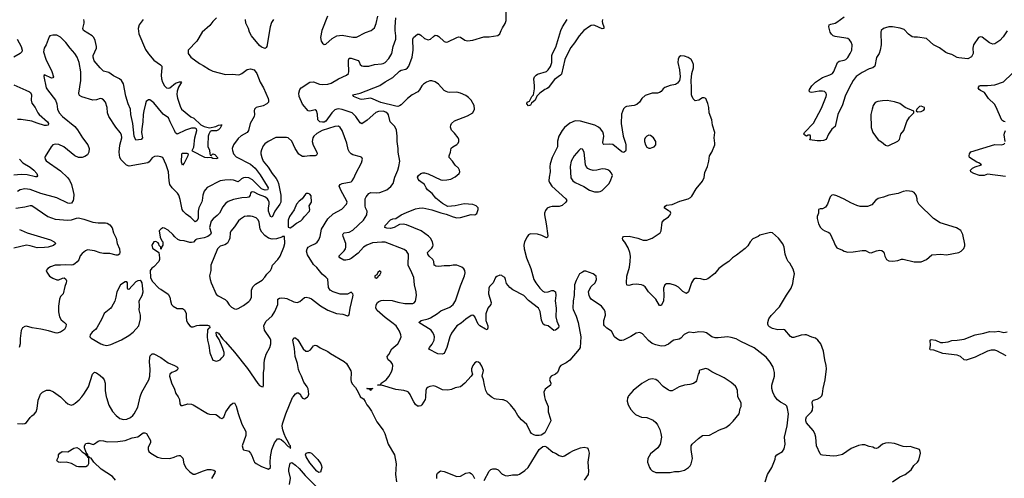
# Model space of a CAD drawing. Header units: inches. Extents: x 2057696 to 2160536, y 827480 to 1016834.
# Tile 294 of 422: x 2094614 to 2105597, y 959089 to 964209. Entities that reach past the tile are written whole.
import ezdxf

# ---------------------------------------------------------------- set-up
doc = ezdxf.new("R2010")
doc.units = ezdxf.units.IN
doc.header["$MEASUREMENT"] = 0
for name, color, linetype in [('C0995', 7, 'Continuous'), ('C0996', 7, 'Continuous'), ('C1905', 7, 'Continuous'), ('C1906', 7, 'Continuous')]:
    doc.layers.add(name, color=color, linetype=linetype)

msp = doc.modelspace()

# ---------------------------------------------------------------- linework, layer by layer
at = {"layer": 'C0995', "color": 5}
for points, elevation in [([(2094590, 959702), (2094650, 959696), (2094670, 959699), (2094690, 959712), (2094730, 959768), (2094750, 959788), (2094776, 959804), (2094796, 959830), (2094808, 959870), (2094820, 959960), (2094835, 960000)], 540), ([(2095069, 960000), (2095070, 959999), (2095123, 959943), (2095150, 959919), (2095187, 959907), (2095210, 959912), (2095234, 959926), (2095276, 959964), (2095306, 960000)], 540), ([(2095579, 960000), (2095581, 959990), (2095610, 959906), (2095650, 959835), (2095690, 959789), (2095730, 959756), (2095770, 959745), (2095810, 959749), (2095850, 959769), (2095875, 959790), (2095891, 959810), (2095930, 959884), (2095958, 960000)], 540), ([(2096380, 960000), (2096387, 959990), (2096395, 959970), (2096400, 959920), (2096410, 959902), (2096430, 959901), (2096490, 959919), (2096530, 959916), (2096550, 959909), (2096710, 959813), (2096730, 959805), (2096800, 959800), (2096822, 959790), (2096850, 959765), (2096870, 959758), (2096890, 959772), (2096914, 959830), (2096970, 959908), (2096990, 959928), (2097010, 959931), (2097030, 959896), (2097052, 959812), (2097093, 959693), (2097135, 959610), (2097135, 959565), (2097096, 959450), (2097105, 959410), (2097110, 959405), (2097157, 959397), (2097170, 959391), (2097190, 959371), (2097205, 959345), (2097225, 959285), (2097233, 959270), (2097250, 959256), (2097310, 959222), (2097390, 959191), (2097412, 959210), (2097409, 959269), (2097413, 959327), (2097425, 959410), (2097456, 959484), (2097489, 959531), (2097510, 959531), (2097530, 959521), (2097558, 959498), (2097610, 959445), (2097622, 959442), (2097630, 959427), (2097637, 959430), (2097633, 959433), (2097633, 959450), (2097622, 959462), (2097612, 959490), (2097581, 959541), (2097564, 959584), (2097548, 959630), (2097541, 959670), (2097544, 959696), (2097582, 959810), (2097655, 959990), (2097663, 960000)], 540), ([(2097759, 960000), (2097770, 959985), (2097790, 959976), (2097810, 959987), (2097824, 960000)], 540), ([(2098413, 960000), (2098450, 959976), (2098468, 959948), (2098486, 959910), (2098510, 959883), (2098538, 959838), (2098598, 959718), (2098668, 959628), (2098686, 959590), (2098725, 959470), (2098796, 959350), (2098813, 959250), (2098805, 959130), (2098816, 959050)], 540), ([(2099141, 960000), (2099141, 959990), (2099135, 959970), (2099101, 959910), (2099090, 959899), (2099070, 959893), (2099050, 959896), (2099030, 959913), (2099010, 959943), (2098982, 960000)], 540), ([(2100000, 959966), (2099930, 959971), (2099910, 959977), (2099884, 959990), (2099872, 960000)], 540), ([(2095682, 959070), (2095650, 959110), (2095522, 959190), (2095441, 959270), (2095410, 959312), (2095397, 959317), (2095390, 959329), (2095382, 959322), (2095386, 959330), (2095375, 959335), (2095375, 959350), (2095357, 959377), (2095336, 959430), (2095336, 959450), (2095350, 959476), (2095370, 959483), (2095390, 959482), (2095432, 959468), (2095450, 959474), (2095490, 959503), (2095510, 959510), (2095550, 959508), (2095590, 959496), (2095710, 959500), (2095790, 959510), (2095870, 959542), (2095930, 959553), (2095990, 959596), (2096010, 959598), (2096030, 959591), (2096073, 959510), (2096073, 959490), (2096047, 959433), (2096046, 959410), (2096053, 959390), (2096076, 959370), (2096150, 959324), (2096194, 959314), (2096290, 959311), (2096336, 959324), (2096370, 959341), (2096390, 959345), (2096402, 959342), (2096419, 959330), (2096432, 959312), (2096444, 959250), (2096470, 959201), (2096510, 959162), (2096550, 959137), (2096570, 959134), (2096654, 959170), (2096710, 959186), (2096749, 959189), (2096780, 959180), (2096793, 959170), (2096792, 959150), (2096755, 959085)], 520), ([(2097622, 959018), (2097635, 959090), (2097616, 959170), (2097615, 959190), (2097630, 959257), (2097650, 959267), (2097690, 959237), (2097730, 959198), (2097799, 959119), (2098065, 958850)], 520), ([(2099267, 959087), (2099268, 959128), (2099274, 959146), (2099309, 959171), (2099350, 959165), (2099490, 959109), (2099530, 959111), (2099590, 959146), (2099630, 959154), (2099650, 959144), (2099670, 959124), (2099688, 959088)], 540), ([(2099794, 959066), (2099849, 959170), (2099870, 959188), (2099890, 959196), (2099926, 959194), (2099950, 959185), (2099997, 959137), (2100000, 959136)], 540)]:
    msp.add_lwpolyline(points, dxfattribs=dict(at, elevation=elevation))
at = {"layer": 'C0995', "color": 5, "elevation": 520}
for points in [[(2095270, 959216), (2095250, 959221), (2095190, 959255), (2095131, 959269), (2095067, 959267), (2095046, 959270), (2095036, 959276), (2095029, 959291), (2095048, 959330), (2095048, 959350), (2095062, 959370), (2095089, 959390), (2095150, 959386), (2095216, 959424), (2095250, 959433), (2095278, 959418), (2095310, 959383), (2095343, 959363), (2095352, 959350), (2095363, 959343), (2095370, 959326), (2095380, 959320), (2095381, 959250), (2095370, 959229), (2095350, 959218)], [(2097950, 959155), (2097930, 959169), (2097850, 959261), (2097808, 959330), (2097803, 959350), (2097811, 959369), (2097830, 959377), (2097850, 959378), (2097870, 959370), (2097940, 959300), (2097974, 959250), (2097982, 959230), (2097984, 959210), (2097970, 959156)]]:
    msp.add_lwpolyline(points, close=True, dxfattribs=at)
at = {"layer": 'C0996', "color": 5}
for points, elevation in [([(2096808, 964230), (2096770, 964190), (2096736, 964144), (2096649, 964071), (2096589, 963970), (2096494, 963870), (2096493, 963830), (2096522, 963790), (2096619, 963719), (2096659, 963699), (2096730, 963652), (2096770, 963635), (2096910, 963597), (2096990, 963599), (2097050, 963595), (2097070, 963597), (2097093, 963607), (2097150, 963652), (2097190, 963659), (2097230, 963648), (2097260, 963610), (2097298, 963510), (2097332, 963450), (2097386, 963330), (2097390, 963310), (2097388, 963290), (2097370, 963268), (2097330, 963248), (2097251, 963230), (2097233, 963210), (2097228, 963190), (2097232, 963150), (2097229, 963130), (2097185, 963050), (2097166, 962970), (2097150, 962950), (2097086, 962914), (2097050, 962882), (2096999, 962810), (2096984, 962770), (2096986, 962750), (2097000, 962710), (2097030, 962677), (2097190, 962595), (2097242, 962550), (2097296, 962476), (2097375, 962350), (2097384, 962330), (2097382, 962318), (2097377, 962310), (2097353, 962307), (2097330, 962312), (2097310, 962322), (2097210, 962421), (2097170, 962444), (2097133, 962447), (2097110, 962442), (2097089, 962431), (2097050, 962399), (2096997, 962417), (2096970, 962420), (2096902, 962418), (2096850, 962410), (2096706, 962334), (2096685, 962315), (2096670, 962294), (2096655, 962250), (2096651, 962190), (2096646, 962174), (2096611, 962109), (2096603, 962070), (2096603, 961990), (2096590, 961962), (2096570, 961954), (2096521, 962001), (2096470, 962037), (2096439, 962070), (2096427, 962090), (2096403, 962203), (2096389, 962250), (2096374, 962274), (2096313, 962330), (2096289, 962370), (2096280, 962410), (2096273, 962510), (2096249, 962590), (2096210, 962670), (2096190, 962678), (2096150, 962684), (2096119, 962681), (2096090, 962666), (2096059, 962621), (2096043, 962610), (2095834, 962574), (2095804, 962584), (2095744, 962644), (2095731, 962671), (2095723, 962730), (2095731, 962809), (2095752, 962890), (2095750, 962924), (2095736, 962950), (2095686, 963010), (2095607, 963130), (2095594, 963170), (2095591, 963230), (2095570, 963287), (2095550, 963315), (2095530, 963326), (2095510, 963330), (2095470, 963316), (2095430, 963311), (2095307, 963347), (2095282, 963362), (2095276, 963370), (2095274, 963390), (2095295, 963530), (2095294, 963626), (2095278, 963730), (2095256, 963790), (2095230, 963831), (2095178, 963890), (2095130, 963956), (2095070, 964012), (2095030, 964036), (2094985, 964035), (2094950, 964029), (2094941, 964019), (2094909, 963930), (2094886, 963890), (2094880, 963850), (2094907, 963767), (2094972, 963630), (2094990, 963570), (2094982, 963558), (2094970, 963555), (2094890, 963593), (2094882, 963590), (2094886, 963586), (2094884, 963576), (2094910, 963450), (2094925, 963425), (2095015, 963310), (2095028, 963270), (2095037, 963210), (2095053, 963170), (2095090, 963129), (2095230, 963016), (2095260, 962980), (2095313, 962890), (2095374, 962810), (2095387, 962770), (2095386, 962730), (2095370, 962702), (2095340, 962680), (2095310, 962670), (2095270, 962671), (2095229, 962689), (2095105, 962790), (2095050, 962815), (2095010, 962818), (2094985, 962810), (2094966, 962790), (2094897, 962683), (2094894, 962670), (2094899, 962650), (2094910, 962635), (2095070, 962521), (2095148, 962448), (2095170, 962418), (2095192, 962370), (2095212, 962290), (2095216, 962256), (2095215, 962210), (2095210, 962190), (2095190, 962162), (2095170, 962157), (2095150, 962161), (2095030, 962220), (2094850, 962268), (2094730, 962312), (2094670, 962322), (2094621, 962310), (2094590, 962289)], 540), ([(2095991, 964210), (2095946, 964150), (2095935, 964110), (2095944, 964050), (2096016, 963876), (2096050, 963827), (2096110, 963756), (2096184, 963704), (2096198, 963690), (2096200, 963670), (2096191, 963590), (2096194, 963550), (2096206, 963510), (2096230, 963469), (2096250, 963450), (2096270, 963443), (2096290, 963447), (2096350, 963502), (2096396, 963516), (2096415, 963515), (2096419, 963510), (2096386, 963454), (2096370, 963410), (2096366, 963374), (2096374, 963334), (2096403, 963243), (2096418, 963210), (2096523, 963123), (2096555, 963110), (2096635, 963035), (2096670, 963016), (2096730, 963001), (2096803, 963017), (2096831, 963031), (2096856, 963036), (2096870, 963034), (2096850, 962998), (2096830, 962978), (2096809, 962969), (2096752, 962968), (2096740, 962960), (2096722, 962930), (2096718, 962910), (2096718, 962870), (2096712, 962848), (2096712, 962792), (2096730, 962754), (2096733, 962713), (2096738, 962698), (2096750, 962694), (2096769, 962711), (2096790, 962703), (2096821, 962670), (2096819, 962661), (2096805, 962655), (2096770, 962659), (2096750, 962669), (2096710, 962665), (2096678, 962670), (2096542, 962742), (2096538, 962750), (2096555, 962785), (2096569, 962891), (2096588, 962970), (2096586, 962990), (2096570, 962998), (2096530, 962999), (2096463, 962977), (2096369, 962930), (2096350, 962945), (2096342, 962970), (2096291, 963070), (2096275, 963115), (2096214, 963154), (2096110, 963280), (2096067, 963313), (2096050, 963315), (2096026, 963294), (2096017, 963270), (2095997, 963190), (2095990, 963150), (2095988, 963070), (2095975, 962990), (2095974, 962950), (2095985, 962890), (2095968, 962872), (2095910, 962863), (2095890, 962909), (2095875, 963050), (2095852, 963150), (2095850, 963210), (2095822, 963270), (2095797, 963357), (2095772, 963492), (2095750, 963530), (2095727, 963550), (2095661, 963581), (2095610, 963618), (2095550, 963633), (2095510, 963671), (2095445, 963750), (2095433, 963790), (2095435, 963810), (2095470, 963890), (2095470, 963910), (2095456, 963976), (2095442, 964010), (2095424, 964030), (2095324, 964090), (2095317, 964110), (2095333, 964170), (2095333, 964190), (2095330, 964210)], 520), ([(2097445, 964210), (2097424, 964176), (2097408, 964130), (2097370, 963910), (2097363, 963897), (2097351, 963889), (2097310, 963904), (2097290, 963920), (2097200, 964030), (2097176, 964070), (2097166, 964110), (2097135, 964170), (2097131, 964210)], 540), ([(2098982, 960000), (2098970, 960025), (2098950, 960049), (2098937, 960057), (2098898, 960070), (2098810, 960079), (2098651, 960129), (2098606, 960130), (2098642, 960138), (2098646, 960150), (2098701, 960190), (2098733, 960227), (2098761, 960279), (2098773, 960310), (2098775, 960350), (2098768, 960370), (2098753, 960390), (2098725, 960410), (2098715, 960430), (2098713, 960450), (2098731, 960470), (2098766, 960534), (2098830, 960591), (2098855, 960630), (2098869, 960670), (2098867, 960690), (2098852, 960730), (2098813, 960790), (2098766, 960830), (2098690, 960886), (2098603, 960963), (2098588, 960990), (2098590, 961026), (2098605, 961050), (2098619, 961061), (2098646, 961074), (2098670, 961079), (2098770, 961074), (2098830, 961054), (2098910, 961040), (2098998, 961042), (2099013, 961047), (2099030, 961067), (2099039, 961130), (2099038, 961170), (2099016, 961250), (2099010, 961330), (2098978, 961410), (2098953, 961450), (2098948, 961468), (2098950, 961590), (2098930, 961625), (2098904, 961644), (2098690, 961724), (2098653, 961727), (2098550, 961719), (2098487, 961693), (2098450, 961669), (2098390, 961601), (2098310, 961542), (2098290, 961533), (2098250, 961524), (2098230, 961526), (2098184, 961550), (2098175, 961570), (2098233, 961627), (2098248, 961650), (2098253, 961670), (2098252, 961710), (2098223, 961790), (2098218, 961810), (2098222, 961818), (2098232, 961828), (2098290, 961837), (2098330, 961859), (2098448, 961972), (2098485, 962030), (2098491, 962070), (2098470, 962110), (2098466, 962130), (2098467, 962210), (2098480, 962230), (2098510, 962268), (2098530, 962280), (2098590, 962276), (2098630, 962279), (2098710, 962309), (2098752, 962348), (2098778, 962382), (2098798, 962450), (2098832, 962528), (2098843, 962570), (2098853, 962630), (2098835, 962730), (2098837, 962770), (2098824, 962850), (2098824, 962910), (2098816, 962976), (2098798, 963018), (2098747, 963067), (2098726, 963146), (2098719, 963159), (2098698, 963178), (2098670, 963187), (2098615, 963185), (2098586, 963174), (2098490, 963087), (2098430, 963048), (2098410, 963058), (2098363, 963130), (2098322, 963170), (2098210, 963208), (2098170, 963213), (2098150, 963211), (2098130, 963201), (2098094, 963170), (2098030, 963077), (2098010, 963066), (2097990, 963064), (2097963, 963070), (2097940, 963090), (2097935, 963155), (2097924, 963190), (2097910, 963201), (2097850, 963186), (2097833, 963193), (2097770, 963264), (2097733, 963350), (2097728, 963390), (2097740, 963430), (2097753, 963447), (2097850, 963510), (2097890, 963515), (2097957, 963490), (2097990, 963484), (2098050, 963489), (2098090, 963502), (2098170, 963548), (2098261, 963590), (2098280, 963610), (2098287, 963630), (2098280, 963730), (2098282, 963758), (2098290, 963778), (2098310, 963778), (2098390, 963755), (2098400, 963740), (2098411, 963710), (2098430, 963694), (2098450, 963690), (2098510, 963689), (2098570, 963710), (2098650, 963715), (2098670, 963719), (2098689, 963730), (2098730, 963774), (2098764, 963830), (2098780, 963910), (2098808, 963990), (2098810, 964030), (2098801, 964090), (2098802, 964130), (2098811, 964230)], 540), ([(2098048, 964250), (2097985, 964090), (2097971, 964010), (2097976, 963970), (2097990, 963945), (2098010, 963931), (2098030, 963937), (2098100, 964000), (2098153, 964027), (2098210, 964036), (2098330, 964014), (2098370, 964015), (2098470, 964066), (2098533, 964087), (2098570, 964118), (2098590, 964167), (2098608, 964250)], 560), ([(2100000, 961347), (2099990, 961354), (2099970, 961355), (2099937, 961343), (2099920, 961330), (2099894, 961270), (2099854, 961230), (2099845, 961210), (2099843, 961150), (2099873, 961050), (2099869, 961030), (2099836, 960990), (2099815, 960925), (2099815, 960850), (2099834, 960790), (2099836, 960770), (2099830, 960746), (2099810, 960753), (2099748, 960790), (2099728, 960810), (2099690, 960892), (2099670, 960912), (2099650, 960908), (2099590, 960866), (2099538, 960822), (2099490, 960790), (2099430, 960710), (2099410, 960670), (2099378, 960550), (2099350, 960483), (2099327, 960473), (2099277, 960477), (2099177, 960530), (2099184, 960550), (2099215, 960585), (2099238, 960630), (2099240, 960670), (2099233, 960693), (2099220, 960720), (2099202, 960742), (2099067, 960830), (2099093, 960850), (2099170, 960870), (2099198, 960882), (2099275, 960930), (2099310, 960957), (2099410, 960999), (2099449, 961031), (2099476, 961070), (2099530, 961239), (2099577, 961350), (2099583, 961383), (2099580, 961410), (2099569, 961429), (2099547, 961447), (2099490, 961470), (2099450, 961470), (2099410, 961462), (2099350, 961462), (2099290, 961454), (2099257, 961457), (2099243, 961463), (2099236, 961470), (2099232, 961510), (2099224, 961530), (2099181, 961570), (2099166, 961590), (2099164, 961610), (2099210, 961657), (2099223, 961677), (2099227, 961693), (2099219, 961730), (2099198, 961770), (2099174, 961794), (2099091, 961851), (2098930, 961918), (2098890, 961926), (2098850, 961921), (2098790, 961889), (2098750, 961876), (2098710, 961880), (2098685, 961890), (2098689, 961910), (2098750, 961973), (2098776, 961984), (2098810, 961991), (2098870, 962030), (2098930, 962058), (2099030, 962096), (2099070, 962104), (2099110, 962109), (2099210, 962086), (2099310, 962053), (2099370, 962039), (2099450, 962007), (2099490, 961997), (2099530, 962002), (2099650, 962033), (2099690, 962031), (2099713, 962047), (2099729, 962089), (2099727, 962110), (2099706, 962130), (2099670, 962144), (2099570, 962152), (2099470, 962129), (2099390, 962124), (2099330, 962158), (2099257, 962217), (2099215, 962270), (2099164, 962310), (2099147, 962330), (2099128, 962370), (2099075, 962410), (2099058, 962430), (2099053, 962450), (2099062, 962470), (2099089, 962490), (2099110, 962498), (2099130, 962498), (2099170, 962487), (2099310, 962422), (2099330, 962419), (2099379, 962421), (2099422, 962430), (2099470, 962454), (2099515, 962490), (2099524, 962510), (2099521, 962530), (2099509, 962550), (2099470, 962583), (2099441, 962630), (2099403, 962670), (2099404, 962690), (2099420, 962730), (2099427, 962773), (2099444, 962790), (2099490, 962817), (2099503, 962830), (2099513, 962850), (2099511, 962870), (2099504, 962890), (2099463, 962943), (2099430, 962975), (2099420, 963010), (2099422, 963030), (2099430, 963050), (2099462, 963078), (2099610, 963136), (2099669, 963170), (2099688, 963210), (2099683, 963250), (2099650, 963310), (2099621, 963341), (2099590, 963364), (2099530, 963390), (2099490, 963398), (2099410, 963397), (2099390, 963399), (2099370, 963407), (2099350, 963420), (2099287, 963490), (2099250, 963514), (2099210, 963528), (2099190, 963526), (2099150, 963511), (2099118, 963490), (2099099, 963470), (2099073, 963427), (2099055, 963405), (2098990, 963369), (2098940, 963330), (2098870, 963259), (2098850, 963247), (2098830, 963241), (2098810, 963242), (2098644, 963284), (2098530, 963331), (2098430, 963319), (2098410, 963322), (2098339, 963350), (2098329, 963370), (2098410, 963387), (2098630, 963476), (2098690, 963516), (2098777, 963563), (2098850, 963635), (2098870, 963645), (2098922, 963658), (2098940, 963670), (2098954, 963690), (2098990, 963790), (2099003, 963870), (2098998, 963990), (2099008, 964010), (2099050, 964046), (2099070, 964047), (2099090, 964035), (2099130, 963998), (2099170, 963983), (2099196, 963990), (2099230, 964023), (2099250, 964035), (2099270, 964032), (2099290, 964022), (2099350, 963964), (2099370, 963957), (2099390, 963960), (2099490, 964010), (2099510, 964016), (2099530, 964013), (2099579, 963979), (2099610, 963974), (2099670, 963982), (2099790, 964017), (2099850, 964019), (2099946, 964034), (2099969, 964050), (2099983, 964090), (2100000, 964117)], 520), ([(2094585, 963990), (2094629, 963910), (2094643, 963870), (2094637, 963850), (2094619, 963830), (2094550, 963790)], 520), ([(2094550, 963482), (2094681, 963421), (2094725, 963405), (2094735, 963395), (2094744, 963370), (2094740, 963310), (2094750, 963276), (2094788, 963230), (2094815, 963170), (2094831, 963150), (2094924, 963070), (2094935, 963050), (2094933, 963030), (2094914, 963026), (2094890, 963028), (2094810, 963052), (2094750, 963077), (2094630, 963096), (2094590, 963093)], 520), ([(2094610, 962651), (2094650, 962610), (2094730, 962564), (2094771, 962530), (2094806, 962490), (2094814, 962466), (2094806, 962454), (2094790, 962453), (2094696, 962476), (2094630, 962479), (2094550, 962475)], 520), ([(2094570, 962105), (2094670, 962119), (2094730, 962135), (2094750, 962133), (2094927, 962010), (2095010, 961983), (2095150, 961970), (2095190, 961974), (2095247, 961993), (2095270, 961995), (2095330, 961982), (2095430, 961948), (2095490, 961940), (2095570, 961942), (2095590, 961938), (2095618, 961918), (2095645, 961885), (2095661, 961830), (2095689, 961770), (2095701, 961710), (2095729, 961649), (2095732, 961612), (2095727, 961593), (2095710, 961581), (2095690, 961579), (2095619, 961599), (2095550, 961600), (2095510, 961607), (2095450, 961627), (2095370, 961638), (2095347, 961630), (2095310, 961600), (2095290, 961572), (2095272, 961528), (2095255, 961505), (2095230, 961482), (2095210, 961472), (2095190, 961467), (2095130, 961474), (2095070, 961467), (2095010, 961469), (2094959, 961450), (2094927, 961430), (2094911, 961410), (2094915, 961390), (2094947, 961347), (2094984, 961324), (2095030, 961306), (2095050, 961306), (2095090, 961323), (2095110, 961326), (2095130, 961312), (2095136, 961295), (2095133, 961270), (2095116, 961230), (2095097, 961150), (2095070, 961117), (2095057, 961090), (2095047, 961010), (2095047, 960947), (2095057, 960890), (2095077, 960857), (2095115, 960830), (2095133, 960810), (2095130, 960781), (2095112, 960750), (2095070, 960719), (2095030, 960710), (2095010, 960712), (2094935, 960735), (2094850, 960755), (2094754, 960770), (2094690, 960786), (2094670, 960785), (2094645, 960770), (2094630, 960739), (2094621, 960650), (2094620, 960590), (2094609, 960551)], 540), ([(2094610, 961866), (2094630, 961861), (2094696, 961830), (2094956, 961750), (2094998, 961730), (2095016, 961710), (2094990, 961688), (2094931, 961670), (2094890, 961664), (2094810, 961663), (2094730, 961686), (2094690, 961690), (2094550, 961660)], 520), ([(2097824, 960000), (2097830, 960006), (2097839, 960030), (2097830, 960086), (2097821, 960110), (2097782, 960162), (2097757, 960230), (2097735, 960275), (2097725, 960305), (2097714, 960370), (2097688, 960448), (2097679, 960539), (2097660, 960630), (2097670, 960656), (2097690, 960656), (2097716, 960636), (2097776, 960536), (2097807, 960510), (2097833, 960507), (2097856, 960524), (2097890, 960567), (2097910, 960574), (2097930, 960571), (2097966, 960546), (2098050, 960505), (2098081, 960481), (2098233, 960393), (2098258, 960370), (2098306, 960290), (2098312, 960270), (2098307, 960190), (2098310, 960170), (2098323, 960143), (2098361, 960101), (2098391, 960050), (2098410, 960002), (2098413, 960000)], 540), ([(2095958, 960000), (2095961, 960010), (2095976, 960050), (2096053, 960190), (2096067, 960230), (2096071, 960309), (2096060, 960390), (2096064, 960436), (2096070, 960455), (2096090, 960479), (2096110, 960479), (2096190, 960436), (2096270, 960379), (2096339, 960350), (2096373, 960330), (2096379, 960310), (2096370, 960296), (2096350, 960284), (2096310, 960270), (2096289, 960251), (2096284, 960230), (2096310, 960142), (2096337, 960097), (2096356, 960036), (2096380, 960000)], 540), ([(2099872, 960000), (2099833, 960033), (2099814, 960070), (2099797, 960130), (2099788, 960188), (2099773, 960230), (2099789, 960291), (2099770, 960341), (2099750, 960369), (2099730, 960385), (2099710, 960389), (2099690, 960379), (2099670, 960349), (2099654, 960310), (2099653, 960290), (2099663, 960250), (2099651, 960230), (2099580, 960150), (2099530, 960112), (2099470, 960098), (2099430, 960080), (2099390, 960072), (2099330, 960078), (2099255, 960115), (2099230, 960120), (2099190, 960115), (2099170, 960107), (2099153, 960090), (2099144, 960070), (2099141, 960000)], 540), ([(2095306, 960000), (2095330, 960030), (2095381, 960110), (2095427, 960250), (2095450, 960273), (2095470, 960268), (2095510, 960238), (2095542, 960210), (2095557, 960190), (2095567, 960150), (2095569, 960070), (2095579, 960000)], 540), ([(2094835, 960000), (2094847, 960030), (2094870, 960051), (2094914, 960074), (2094950, 960073), (2094990, 960056), (2095069, 960000)], 540), ([(2097663, 960000), (2097690, 960031), (2097710, 960045), (2097724, 960044), (2097746, 960026), (2097751, 960010), (2097759, 960000)], 540)]:
    msp.add_lwpolyline(points, dxfattribs=dict(at, elevation=elevation))
for points, elevation in [([(2098170, 963020), (2098130, 963018), (2097989, 962971), (2097930, 962940), (2097894, 962910), (2097882, 962890), (2097878, 962850), (2097889, 962809), (2097929, 962730), (2097932, 962710), (2097924, 962696), (2097910, 962690), (2097850, 962690), (2097790, 962682), (2097770, 962683), (2097750, 962692), (2097729, 962709), (2097686, 962770), (2097650, 962852), (2097610, 962889), (2097590, 962895), (2097470, 962893), (2097384, 962850), (2097350, 962823), (2097330, 962800), (2097310, 962757), (2097305, 962730), (2097305, 962710), (2097315, 962670), (2097331, 962630), (2097384, 962564), (2097430, 962492), (2097476, 962436), (2097491, 962411), (2097501, 962381), (2097525, 962250), (2097525, 962170), (2097516, 962150), (2097458, 962070), (2097430, 962006), (2097410, 962012), (2097391, 962070), (2097388, 962110), (2097397, 962150), (2097397, 962170), (2097391, 962190), (2097378, 962210), (2097350, 962233), (2097279, 962259), (2097230, 962285), (2097210, 962288), (2097197, 962283), (2097190, 962273), (2097184, 962250), (2097170, 962229), (2097150, 962223), (2097090, 962220), (2096998, 962202), (2096940, 962180), (2096910, 962158), (2096880, 962120), (2096843, 962050), (2096817, 962023), (2096773, 961987), (2096750, 961961), (2096732, 961890), (2096748, 961830), (2096742, 961810), (2096713, 961787), (2096670, 961772), (2096590, 961759), (2096574, 961750), (2096553, 961727), (2096530, 961720), (2096510, 961723), (2096450, 961740), (2096404, 961744), (2096376, 961756), (2096343, 961783), (2096321, 961810), (2096270, 961858), (2096230, 961883), (2096210, 961885), (2096188, 961872), (2096171, 961850), (2096180, 961780), (2096200, 961740), (2096211, 961729), (2096212, 961690), (2096194, 961670), (2096193, 961647), (2096189, 961649), (2096188, 961670), (2096170, 961688), (2096166, 961706), (2096157, 961717), (2096133, 961733), (2096110, 961729), (2096088, 961692), (2096097, 961657), (2096165, 961610), (2096174, 961550), (2096174, 961530), (2096167, 961510), (2096111, 961449), (2096086, 961434), (2096071, 961410), (2096074, 961330), (2096093, 961290), (2096168, 961208), (2096190, 961199), (2096270, 961146), (2096290, 961112), (2096296, 961070), (2096308, 961030), (2096324, 961010), (2096370, 960984), (2096430, 960983), (2096454, 960970), (2096470, 960930), (2096469, 960890), (2096476, 960850), (2096486, 960826), (2096512, 960792), (2096530, 960780), (2096550, 960779), (2096590, 960794), (2096619, 960799), (2096710, 960798), (2096732, 960790), (2096734, 960770), (2096719, 960761), (2096710, 960748), (2096706, 960670), (2096710, 960630), (2096725, 960570), (2096734, 960490), (2096768, 960408), (2096810, 960395), (2096830, 960403), (2096850, 960413), (2096870, 960433), (2096887, 960453), (2096894, 960470), (2096893, 960493), (2096879, 960539), (2096838, 960638), (2096810, 960682), (2096805, 960715), (2096810, 960722), (2096815, 960715), (2096830, 960711), (2096838, 960698), (2096850, 960691), (2096855, 960675), (2096881, 960641), (2096910, 960614), (2097010, 960499), (2097155, 960315), (2097270, 960146), (2097290, 960124), (2097310, 960113), (2097330, 960112), (2097334, 960130), (2097333, 960270), (2097342, 960310), (2097340, 960370), (2097344, 960410), (2097364, 960476), (2097404, 960550), (2097417, 960590), (2097415, 960630), (2097408, 960648), (2097343, 960743), (2097337, 960790), (2097361, 960839), (2097430, 960904), (2097460, 960950), (2097492, 961030), (2097493, 961090), (2097510, 961100), (2097530, 961104), (2097570, 961101), (2097595, 961095), (2097670, 961060), (2097710, 961052), (2097739, 961061), (2097790, 961107), (2097810, 961111), (2097844, 961104), (2097870, 961091), (2097970, 961013), (2098050, 960965), (2098149, 960929), (2098220, 960920), (2098270, 960901), (2098290, 960914), (2098299, 960990), (2098330, 961114), (2098332, 961132), (2098328, 961150), (2098310, 961168), (2098270, 961144), (2098190, 961145), (2098110, 961170), (2098076, 961190), (2098059, 961219), (2098050, 961313), (2098030, 961335), (2097987, 961367), (2097930, 961442), (2097890, 961475), (2097824, 961584), (2097814, 961626), (2097819, 961650), (2097832, 961668), (2097856, 961684), (2097915, 961710), (2097933, 961727), (2097950, 961750), (2097964, 961790), (2097980, 961870), (2098050, 961987), (2098110, 962040), (2098206, 962094), (2098261, 962150), (2098265, 962170), (2098258, 962190), (2098198, 962298), (2098179, 962350), (2098190, 962370), (2098210, 962381), (2098310, 962398), (2098324, 962410), (2098342, 962438), (2098362, 962490), (2098426, 962610), (2098439, 962650), (2098429, 962669), (2098417, 962677), (2098330, 962700), (2098310, 962712), (2098291, 962731), (2098279, 962759), (2098264, 962830), (2098209, 962970), (2098190, 963006)], 560), ([(2096430, 962585), (2096419, 962619), (2096423, 962710), (2096430, 962717), (2096480, 962720), (2096492, 962712), (2096491, 962690), (2096450, 962609)], 520), ([(2097830, 962269), (2097812, 962268), (2097800, 962260), (2097763, 962210), (2097730, 962184), (2097701, 962150), (2097674, 962086), (2097625, 962010), (2097608, 961970), (2097610, 961894), (2097630, 961886), (2097650, 961896), (2097703, 961937), (2097750, 961964), (2097770, 961983), (2097789, 962011), (2097847, 962070), (2097849, 962090), (2097844, 962130), (2097869, 962171), (2097864, 962244), (2097850, 962262)], 580), ([(2097150, 962016), (2097121, 962010), (2097077, 961983), (2097056, 961964), (2097010, 961896), (2096970, 961849), (2096961, 961830), (2096956, 961770), (2096950, 961750), (2096930, 961715), (2096903, 961697), (2096850, 961680), (2096819, 961650), (2096745, 961470), (2096746, 961410), (2096732, 961350), (2096737, 961310), (2096749, 961270), (2096805, 961145), (2096826, 961126), (2096905, 961085), (2096926, 961066), (2096950, 961027), (2096978, 960998), (2097010, 960982), (2097030, 960979), (2097050, 960984), (2097110, 961018), (2097170, 961062), (2097183, 961077), (2097198, 961110), (2097201, 961190), (2097213, 961227), (2097243, 961257), (2097318, 961302), (2097347, 961333), (2097370, 961368), (2097412, 961408), (2097424, 961430), (2097435, 961470), (2097495, 961530), (2097521, 961570), (2097562, 961670), (2097571, 961710), (2097567, 961787), (2097550, 961789), (2097539, 961781), (2097477, 961763), (2097430, 961758), (2097390, 961771), (2097350, 961798), (2097316, 961836), (2097298, 961870), (2097285, 961950), (2097273, 961973), (2097250, 961995), (2097210, 962011), (2097190, 962014)], 580), ([(2098630, 961406), (2098610, 961386), (2098598, 961362), (2098574, 961350), (2098574, 961330), (2098590, 961322), (2098610, 961334), (2098614, 961346), (2098630, 961362), (2098646, 961390)], 560), ([(2095957, 961297), (2095930, 961295), (2095910, 961283), (2095830, 961195), (2095820, 961200), (2095815, 961210), (2095817, 961270), (2095810, 961282), (2095790, 961281), (2095738, 961250), (2095697, 961170), (2095688, 961110), (2095674, 961066), (2095639, 961001), (2095630, 960989), (2095555, 960930), (2095531, 960870), (2095475, 960770), (2095458, 960750), (2095421, 960719), (2095401, 960690), (2095397, 960670), (2095412, 960652), (2095519, 960590), (2095550, 960578), (2095587, 960573), (2095630, 960582), (2095750, 960633), (2095830, 960682), (2095881, 960719), (2095944, 960790), (2095961, 960870), (2095961, 960910), (2095947, 960970), (2095952, 961012), (2095946, 961070), (2095981, 961130), (2095992, 961170), (2095979, 961270), (2095970, 961289)], 560), ([(2098530, 960069), (2098522, 960082), (2098490, 960086), (2098486, 960090), (2098490, 960094), (2098553, 960093), (2098546, 960086), (2098534, 960086)], 540)]:
    msp.add_lwpolyline(points, close=True, dxfattribs=dict(at, elevation=elevation))
at = {"layer": 'C1905', "color": 5}
for points, elevation in [([(2100469, 960000), (2100474, 959970), (2100510, 959890), (2100507, 959830), (2100536, 959750), (2100537, 959730), (2100479, 959610), (2100470, 959597), (2100431, 959569), (2100410, 959565), (2100370, 959566), (2100350, 959573), (2100324, 959590), (2100309, 959610), (2100269, 959690), (2100210, 959742), (2100171, 959791), (2100137, 959850), (2100087, 959910), (2100050, 959946), (2100010, 959965), (2100000, 959966)], 540), ([(2101400, 960000), (2101394, 959986), (2101391, 959950), (2101401, 959910), (2101430, 959856), (2101462, 959822), (2101483, 959803), (2101523, 959783), (2101550, 959773), (2101610, 959767), (2101678, 959738), (2101711, 959711), (2101730, 959685), (2101754, 959634), (2101766, 959590), (2101771, 959550), (2101758, 959470), (2101732, 959430), (2101650, 959362), (2101621, 959310), (2101618, 959270), (2101638, 959210), (2101650, 959192), (2101670, 959172), (2101710, 959152), (2101870, 959152), (2101916, 959164), (2101970, 959166), (2102030, 959178), (2102075, 959210), (2102094, 959230), (2102104, 959250), (2102118, 959310), (2102102, 959410), (2102105, 959450), (2102115, 959470), (2102186, 959534), (2102230, 959566), (2102310, 959571), (2102418, 959630), (2102490, 959656), (2102535, 959690), (2102574, 959726), (2102639, 959810), (2102649, 959870), (2102662, 959890), (2102661, 959930), (2102626, 960000)], 560), ([(2102928, 959050), (2102956, 959130), (2103002, 959210), (2103039, 959301), (2103046, 959334), (2103059, 959350), (2103123, 959390), (2103141, 959419), (2103151, 959470), (2103144, 959550), (2103175, 959675), (2103188, 959810), (2103180, 959870), (2103170, 959894), (2103156, 959910), (2103099, 959939), (2103066, 959966), (2103042, 960000)], 540), ([(2104350, 959051), (2104430, 959104), (2104490, 959130), (2104556, 959184), (2104588, 959232), (2104629, 959270), (2104643, 959290), (2104661, 959370), (2104659, 959390), (2104649, 959409), (2104570, 959438), (2104550, 959444), (2104510, 959441), (2104470, 959444), (2104370, 959478), (2104310, 959485), (2104270, 959481), (2104239, 959470), (2104190, 959429), (2104170, 959421), (2104150, 959425), (2104130, 959438), (2104090, 959443), (2104042, 959462), (2104010, 959464), (2103970, 959457), (2103890, 959423), (2103790, 959353), (2103730, 959339), (2103690, 959336), (2103570, 959346), (2103552, 959352), (2103543, 959363), (2103500, 959450), (2103493, 959550), (2103483, 959590), (2103463, 959623), (2103392, 959710), (2103384, 959730), (2103384, 959750), (2103390, 959775), (2103445, 959830), (2103458, 959850), (2103461, 959890), (2103452, 959930), (2103456, 959950), (2103470, 959960), (2103510, 959973), (2103541, 959990), (2103551, 960000)], 520), ([(2100000, 959136), (2100030, 959119), (2100050, 959118), (2100112, 959128), (2100170, 959128), (2100190, 959136), (2100250, 959176), (2100284, 959210), (2100410, 959411), (2100450, 959445), (2100470, 959446), (2100490, 959441), (2100562, 959382), (2100590, 959370), (2100630, 959345), (2100670, 959333), (2100690, 959339), (2100750, 959378), (2100790, 959398), (2100869, 959430), (2100910, 959437), (2100942, 959430), (2100956, 959416), (2100967, 959370), (2100951, 959269), (2100957, 959170), (2100953, 959130), (2100911, 959070)], 540)]:
    msp.add_lwpolyline(points, dxfattribs=dict(at, elevation=elevation))
at = {"layer": 'C1906', "color": 5}
for points, elevation in [([(2100000, 964117), (2100030, 964165), (2100041, 964199), (2100042, 964370), (2100039, 964390), (2100018, 964430), (2100000, 964458)], 520), ([(2101113, 964210), (2101110, 964190), (2101113, 964170), (2101130, 964130), (2101128, 964112), (2101110, 964107), (2101030, 964145), (2101010, 964149), (2100990, 964145), (2100970, 964134), (2100908, 964090), (2100854, 964030), (2100804, 963950), (2100763, 963897), (2100741, 963859), (2100696, 963764), (2100658, 963602), (2100648, 963590), (2100578, 963542), (2100510, 963450), (2100490, 963436), (2100470, 963430), (2100415, 963390), (2100383, 963357), (2100362, 963310), (2100322, 963278), (2100310, 963255), (2100288, 963248), (2100269, 963270), (2100275, 963290), (2100299, 963301), (2100327, 963353), (2100344, 963370), (2100357, 963437), (2100358, 963470), (2100350, 963550), (2100358, 963570), (2100373, 963590), (2100390, 963600), (2100490, 963630), (2100510, 963650), (2100533, 963687), (2100548, 963730), (2100551, 963809), (2100557, 963830), (2100596, 963904), (2100650, 964090), (2100670, 964130), (2100721, 964210)], 480), ([(2105630, 964084), (2105583, 964017), (2105545, 963975), (2105490, 963939), (2105470, 963936), (2105430, 963950), (2105350, 964012), (2105330, 964019), (2105310, 964010), (2105253, 963930), (2105246, 963890), (2105249, 963830), (2105230, 963796), (2105190, 963773), (2105090, 963782), (2105070, 963785), (2105010, 963821), (2104970, 963831), (2104944, 963844), (2104874, 963894), (2104805, 963930), (2104730, 963999), (2104630, 964015), (2104590, 964014), (2104570, 964019), (2104528, 964048), (2104478, 964098), (2104436, 964116), (2104350, 964130), (2104310, 964130), (2104270, 964119), (2104248, 964110), (2104224, 964090), (2104219, 964070), (2104223, 963930), (2104213, 963870), (2104199, 963830), (2104170, 963786), (2104151, 963689), (2104131, 963670), (2104090, 963661), (2104010, 963621), (2103946, 963574), (2103912, 963530), (2103865, 963450), (2103823, 963357), (2103790, 963258), (2103738, 963150), (2103710, 963016), (2103674, 962986), (2103637, 962930), (2103611, 962870), (2103581, 962859), (2103550, 962855), (2103510, 962856), (2103429, 962869), (2103435, 962885), (2103435, 962910), (2103430, 962918), (2103410, 962918), (2103390, 962908), (2103370, 962918), (2103362, 962930), (2103367, 962950), (2103467, 963053), (2103558, 963222), (2103611, 963350), (2103613, 963370), (2103608, 963388), (2103590, 963406), (2103570, 963411), (2103530, 963410), (2103450, 963395), (2103430, 963401), (2103419, 963410), (2103423, 963430), (2103448, 963470), (2103490, 963510), (2103570, 963562), (2103650, 963592), (2103679, 963610), (2103696, 963630), (2103735, 963730), (2103753, 963747), (2103810, 963757), (2103830, 963765), (2103850, 963786), (2103878, 963830), (2103894, 963870), (2103899, 963930), (2103890, 963957), (2103870, 963984), (2103850, 963998), (2103830, 964004), (2103710, 964023), (2103689, 964030), (2103668, 964048), (2103654, 964070), (2103638, 964130), (2103644, 964150), (2103661, 964159), (2103710, 964171), (2103730, 964181), (2103810, 964242)], 480), ([(2103551, 960000), (2103561, 960010), (2103570, 960032), (2103577, 960090), (2103598, 960190), (2103612, 960310), (2103609, 960350), (2103593, 960413), (2103578, 960510), (2103550, 960590), (2103517, 960630), (2103490, 960652), (2103450, 960663), (2103390, 960689), (2103370, 960692), (2103330, 960687), (2103250, 960660), (2103230, 960661), (2103210, 960672), (2103150, 960745), (2103130, 960750), (2103070, 960747), (2103010, 960760), (2102979, 960779), (2102967, 960790), (2102958, 960810), (2102958, 960830), (2102970, 960871), (2102995, 960905), (2103090, 961002), (2103167, 961133), (2103219, 961210), (2103238, 961262), (2103244, 961316), (2103257, 961370), (2103243, 961423), (2103204, 961490), (2103184, 961510), (2103170, 961538), (2103153, 961590), (2103141, 961670), (2103126, 961706), (2103079, 961770), (2103010, 961829), (2102987, 961833), (2102870, 961804), (2102850, 961790), (2102790, 961761), (2102761, 961730), (2102734, 961686), (2102706, 961654), (2102610, 961579), (2102563, 961550), (2102523, 961510), (2102470, 961475), (2102414, 961430), (2102366, 961374), (2102290, 961317), (2102270, 961307), (2102250, 961305), (2102210, 961317), (2102170, 961321), (2102150, 961319), (2102130, 961309), (2102106, 961270), (2102073, 961170), (2102050, 961153), (2102010, 961173), (2101961, 961221), (2101930, 961243), (2101870, 961259), (2101830, 961259), (2101811, 961249), (2101796, 961210), (2101799, 961130), (2101794, 961070), (2101789, 961051), (2101770, 961017), (2101750, 961019), (2101709, 961089), (2101629, 961170), (2101590, 961226), (2101570, 961242), (2101550, 961250), (2101490, 961255), (2101448, 961252), (2101410, 961243), (2101390, 961244), (2101385, 961250), (2101383, 961270), (2101387, 961347), (2101415, 961445), (2101424, 961510), (2101426, 961570), (2101420, 961610), (2101402, 961662), (2101364, 961724), (2101342, 961750), (2101336, 961770), (2101341, 961779), (2101350, 961790), (2101412, 961792), (2101510, 961768), (2101570, 961749), (2101610, 961749), (2101670, 961768), (2101757, 961830), (2101769, 961850), (2101780, 961950), (2101804, 961976), (2101850, 962008), (2101870, 962030), (2101876, 962050), (2101868, 962068), (2101850, 962075), (2101802, 962110), (2101812, 962128), (2101830, 962137), (2101890, 962146), (2101977, 962183), (2102070, 962209), (2102096, 962224), (2102110, 962239), (2102159, 962321), (2102230, 962408), (2102250, 962448), (2102256, 962504), (2102287, 962570), (2102300, 962630), (2102307, 962690), (2102336, 962730), (2102366, 962810), (2102368, 962830), (2102361, 962890), (2102367, 962950), (2102341, 963030), (2102334, 963090), (2102303, 963170), (2102302, 963230), (2102290, 963274), (2102269, 963330), (2102250, 963338), (2102230, 963335), (2102190, 963309), (2102150, 963304), (2102126, 963326), (2102110, 963358), (2102107, 963370), (2102109, 963450), (2102105, 963530), (2102111, 963610), (2102130, 963670), (2102130, 963710), (2102120, 963740), (2102104, 963764), (2102070, 963788), (2102030, 963802), (2101990, 963804), (2101970, 963793), (2101958, 963770), (2101954, 963730), (2101972, 963650), (2101980, 963570), (2101973, 963530), (2101950, 963499), (2101930, 963487), (2101870, 963474), (2101810, 963452), (2101790, 963436), (2101770, 963409), (2101750, 963395), (2101730, 963390), (2101670, 963390), (2101590, 963363), (2101552, 963330), (2101526, 963290), (2101497, 963263), (2101469, 963251), (2101381, 963239), (2101367, 963233), (2101350, 963213), (2101327, 963153), (2101323, 963050), (2101346, 962910), (2101372, 962832), (2101374, 962810), (2101375, 962750), (2101370, 962740), (2101358, 962730), (2101350, 962727), (2101330, 962735), (2101230, 962814), (2101190, 962821), (2101130, 962814), (2101122, 962822), (2101117, 962837), (2101129, 962909), (2101127, 962930), (2101117, 962957), (2101091, 962990), (2101070, 963010), (2101030, 963030), (2100870, 963076), (2100810, 963079), (2100750, 963055), (2100690, 963004), (2100663, 962970), (2100626, 962910), (2100614, 962854), (2100614, 962790), (2100552, 962670), (2100530, 962599), (2100527, 962570), (2100532, 962510), (2100518, 962450), (2100517, 962410), (2100522, 962390), (2100550, 962351), (2100705, 962210), (2100715, 962190), (2100705, 962170), (2100664, 962136), (2100630, 962124), (2100555, 962125), (2100523, 962117), (2100497, 962103), (2100480, 962080), (2100468, 962050), (2100467, 962030), (2100488, 961930), (2100504, 961796), (2100500, 961780), (2100490, 961772), (2100439, 961799), (2100390, 961816), (2100310, 961818), (2100290, 961808), (2100274, 961786), (2100246, 961730), (2100237, 961690), (2100242, 961650), (2100268, 961550), (2100317, 961430), (2100350, 961308), (2100370, 961270), (2100415, 961210), (2100450, 961179), (2100470, 961168), (2100509, 961170), (2100550, 961186), (2100567, 961187), (2100590, 961170), (2100596, 961130), (2100586, 961070), (2100597, 960990), (2100594, 960890), (2100605, 960845), (2100628, 960790), (2100624, 960770), (2100590, 960743), (2100570, 960740), (2100510, 960790), (2100470, 960800), (2100453, 960810), (2100433, 960853), (2100419, 960950), (2100401, 960990), (2100290, 961074), (2100238, 961130), (2100114, 961194), (2100080, 961220), (2100045, 961265), (2100034, 961310), (2100025, 961330), (2100000, 961347)], 520), ([(2105608, 963068), (2105590, 963074), (2105570, 963089), (2105501, 963241), (2105486, 963266), (2105420, 963330), (2105376, 963396), (2105330, 963420), (2105317, 963430), (2105305, 963450), (2105321, 963470), (2105330, 963474), (2105410, 963474), (2105490, 963481), (2105586, 963514), (2105684, 963610)], 480), ([(2105607, 962850), (2105596, 962924), (2105597, 962943), (2105610, 962972)], 480), ([(2105610, 962457), (2105410, 962484), (2105371, 962469), (2105319, 962470), (2105256, 962490), (2105225, 962510), (2105221, 962530), (2105242, 962550), (2105270, 962567), (2105342, 962590), (2105314, 962610), (2105290, 962617), (2105210, 962670), (2105205, 962690), (2105209, 962710), (2105225, 962735), (2105490, 962814), (2105567, 962813), (2105590, 962819), (2105603, 962830)], 480), ([(2103042, 960000), (2103035, 960010), (2103015, 960050), (2103005, 960090), (2103005, 960130), (2103032, 960230), (2103035, 960270), (2103018, 960330), (2102985, 960385), (2102940, 960440), (2102805, 960545), (2102656, 960616), (2102606, 960646), (2102550, 960662), (2102510, 960667), (2102404, 960656), (2102370, 960657), (2102334, 960670), (2102274, 960714), (2102250, 960721), (2102190, 960724), (2102130, 960714), (2102090, 960720), (2102070, 960716), (2102026, 960694), (2101990, 960655), (2101970, 960641), (2101910, 960630), (2101890, 960620), (2101852, 960588), (2101826, 960574), (2101810, 960569), (2101770, 960566), (2101710, 960579), (2101670, 960595), (2101629, 960629), (2101560, 960700), (2101530, 960716), (2101490, 960710), (2101429, 960671), (2101350, 960631), (2101330, 960626), (2101308, 960628), (2101270, 960649), (2101250, 960670), (2101215, 960730), (2101164, 960764), (2101137, 960790), (2101130, 960804), (2101128, 960850), (2101148, 960910), (2101143, 960950), (2101130, 960979), (2101102, 961010), (2100990, 961090), (2100975, 961110), (2100967, 961130), (2100959, 961170), (2100966, 961190), (2100989, 961230), (2101032, 961270), (2101047, 961310), (2101045, 961345), (2101012, 961372), (2100930, 961401), (2100910, 961400), (2100890, 961392), (2100857, 961370), (2100821, 961299), (2100803, 961250), (2100798, 961130), (2100787, 961070), (2100784, 960990), (2100788, 960972), (2100820, 960900), (2100843, 960830), (2100873, 960670), (2100865, 960550), (2100855, 960530), (2100750, 960407), (2100710, 960377), (2100651, 960350), (2100635, 960330), (2100625, 960295), (2100611, 960270), (2100590, 960253), (2100541, 960230), (2100530, 960215), (2100525, 960190), (2100539, 960150), (2100536, 960130), (2100477, 960083), (2100459, 960050), (2100469, 960000)], 540), ([(2105616, 960456), (2105513, 960513), (2105490, 960518), (2105450, 960519), (2105410, 960510), (2105270, 960443), (2105170, 960408), (2105150, 960410), (2105107, 960447), (2105070, 960463), (2104910, 960483), (2104810, 960520), (2104770, 960525), (2104765, 960530), (2104772, 960570), (2104769, 960630), (2104782, 960638), (2104830, 960630), (2104885, 960605), (2104910, 960604), (2104970, 960614), (2105011, 960629), (2105070, 960630), (2105150, 960642), (2105270, 960689), (2105370, 960710), (2105430, 960728), (2105490, 960726), (2105532, 960732), (2105590, 960718), (2105630, 960725)], 480), ([(2102626, 960000), (2102624, 960004), (2102619, 960070), (2102606, 960106), (2102597, 960117), (2102550, 960157), (2102470, 960209), (2102336, 960276), (2102290, 960309), (2102267, 960313), (2102202, 960298), (2102194, 960290), (2102192, 960270), (2102182, 960250), (2102162, 960178), (2102154, 960166), (2102130, 960149), (2102090, 960135), (2102030, 960129), (2101970, 960109), (2101890, 960064), (2101870, 960064), (2101850, 960074), (2101793, 960113), (2101735, 960175), (2101710, 960193), (2101670, 960201), (2101630, 960193), (2101553, 960147), (2101458, 960070), (2101405, 960010), (2101400, 960000)], 560)]:
    msp.add_lwpolyline(points, dxfattribs=dict(at, elevation=elevation))
for points, elevation in [([(2104290, 963305), (2104237, 963303), (2104186, 963294), (2104157, 963283), (2104147, 963273), (2104133, 963250), (2104121, 963210), (2104108, 963150), (2104110, 963006), (2104130, 962950), (2104190, 962868), (2104226, 962846), (2104270, 962807), (2104290, 962800), (2104310, 962806), (2104410, 962853), (2104429, 962870), (2104442, 962930), (2104476, 962970), (2104508, 963072), (2104540, 963120), (2104588, 963170), (2104587, 963187), (2104490, 963229), (2104430, 963273), (2104373, 963293)], 520), ([(2104670, 963242), (2104650, 963238), (2104622, 963210), (2104614, 963190), (2104630, 963182), (2104670, 963185), (2104700, 963200), (2104708, 963210), (2104706, 963230)], 520), ([(2101630, 962919), (2101610, 962909), (2101591, 962890), (2101583, 962870), (2101582, 962850), (2101596, 962810), (2101610, 962787), (2101630, 962776), (2101650, 962776), (2101670, 962783), (2101690, 962791), (2101709, 962810), (2101710, 962850), (2101683, 962890), (2101650, 962915)], 540), ([(2100870, 962766), (2100850, 962749), (2100798, 962690), (2100767, 962630), (2100754, 962570), (2100763, 962443), (2100783, 962410), (2100810, 962390), (2100908, 962348), (2100970, 962306), (2101027, 962287), (2101070, 962288), (2101090, 962291), (2101110, 962301), (2101184, 962376), (2101199, 962401), (2101227, 962470), (2101215, 962495), (2101196, 962516), (2101174, 962534), (2101150, 962542), (2101110, 962544), (2101050, 962528), (2101010, 962526), (2100975, 962535), (2100950, 962548), (2100933, 962570), (2100925, 962590), (2100909, 962730), (2100890, 962765)], 540), ([(2104510, 962298), (2104470, 962290), (2104412, 962268), (2104310, 962251), (2104250, 962227), (2104190, 962211), (2104161, 962190), (2104118, 962142), (2104070, 962125), (2103990, 962125), (2103950, 962135), (2103883, 962163), (2103810, 962206), (2103730, 962244), (2103690, 962253), (2103674, 962250), (2103655, 962230), (2103625, 962150), (2103603, 962117), (2103570, 962099), (2103543, 962097), (2103525, 962090), (2103523, 962050), (2103508, 962010), (2103508, 961990), (2103523, 961930), (2103548, 961890), (2103570, 961868), (2103595, 961850), (2103630, 961837), (2103650, 961824), (2103696, 961730), (2103711, 961690), (2103730, 961661), (2103790, 961637), (2103810, 961624), (2103850, 961614), (2103910, 961616), (2104010, 961631), (2104049, 961631), (2104090, 961611), (2104110, 961607), (2104172, 961628), (2104210, 961636), (2104230, 961634), (2104253, 961613), (2104263, 961570), (2104284, 961530), (2104310, 961518), (2104353, 961513), (2104410, 961520), (2104450, 961534), (2104470, 961534), (2104590, 961505), (2104670, 961505), (2104728, 961532), (2104790, 961584), (2104890, 961591), (2104950, 961582), (2105090, 961611), (2105114, 961626), (2105144, 961656), (2105157, 961683), (2105157, 961703), (2105135, 961810), (2105110, 961854), (2105065, 961885), (2104882, 961942), (2104808, 961988), (2104644, 962150), (2104625, 962185), (2104626, 962210), (2104614, 962250), (2104590, 962278), (2104570, 962290)], 520)]:
    msp.add_lwpolyline(points, close=True, dxfattribs=dict(at, elevation=elevation))

doc.saveas('drawing.dxf')
